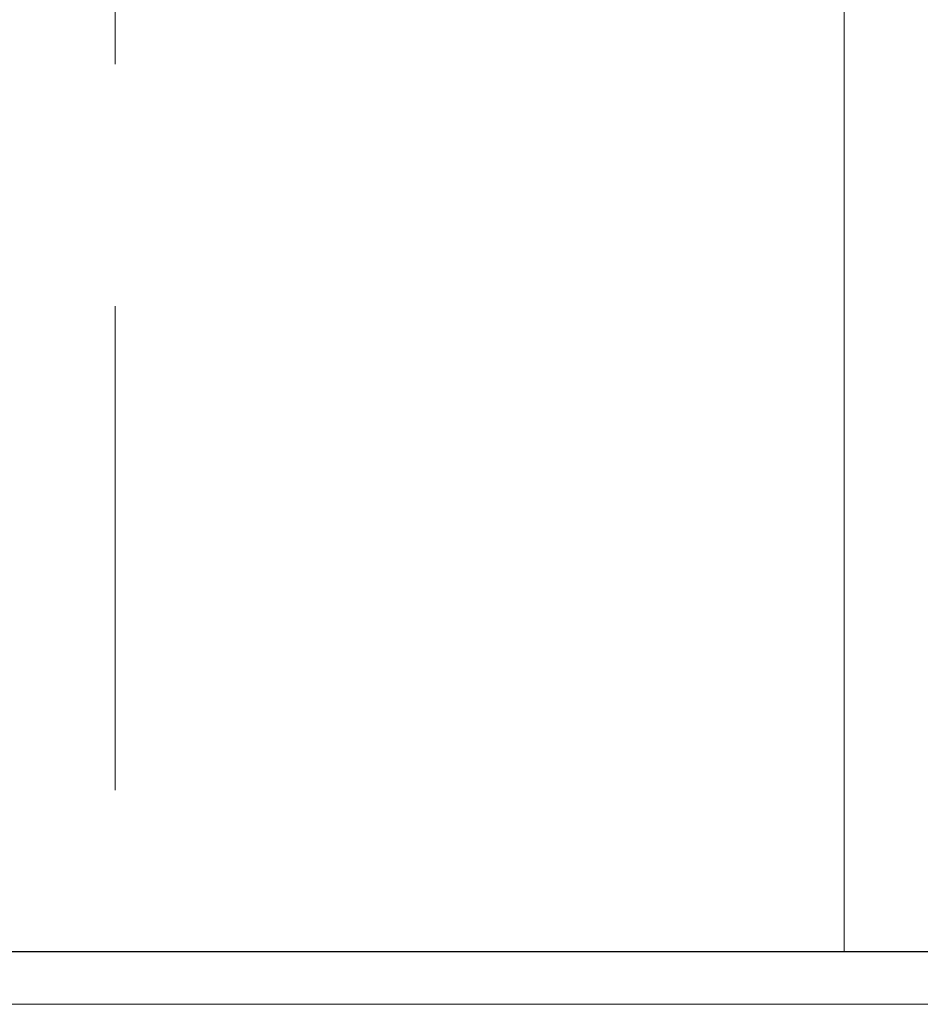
# Model space of a CAD drawing. Header units: millimetres. Extents: x 23192 to 177760, y -399809 to -79279.
# Tile 542 of 656: x 73406 to 73424, y -194641 to -194621. Entities that reach past the tile are written whole.
import ezdxf

# ---------------------------------------------------------------- set-up
doc = ezdxf.new("R2010")
doc.units = ezdxf.units.MM
doc.linetypes.add('DASHDOT', pattern=[25.4, 12.7, -6.35, 0, -6.35])
doc.linetypes.add('HIDDEN2', pattern=[4.7625, 3.175, -1.5875])
for name, color, linetype, lineweight in [('!! 0_ Istn-sciany', 3, 'Continuous', 30), ('!! 0_Osie', 1, 'DASHDOT', 13), ('!! 2 ZABUDOWA GK-MDF', 54, 'Continuous', 13), ('0-osie-liniA', 14, 'DASHDOT', 5)]:
    doc.layers.add(name, color=color, linetype=linetype, lineweight=lineweight)
doc.layers.add('!! 2_WYBURZENIA DO REMONTU', color=7, linetype='Continuous', lineweight=0, true_color=0x4d4d4d, plot=False)

# ---------------------------------------------------------------- blocks, each defined once
blk = doc.blocks.new('BLOK OSI')
at = {"layer": '0-osie-liniA', "ltscale": 5}
blk.add_lwpolyline([(48639.25763, -194702.0883), (55442.2848, -194702.0883)], dxfattribs=at)

msp = doc.modelspace()

# ---------------------------------------------------------------- linework, layer by layer
at = {"layer": '!! 0_ Istn-sciany'}
msp.add_lwpolyline([(73219.42327, -194639.5883), (73521.42327, -194639.5883)], dxfattribs=at)
at = {"layer": '!! 2 ZABUDOWA GK-MDF'}
msp.add_lwpolyline([(73422.42657, -194502.5883), (73422.42657, -194639.5883)], dxfattribs=at)
at = {"layer": '!! 2_WYBURZENIA DO REMONTU', "linetype": 'HIDDEN2', "ltscale": 3}
msp.add_lwpolyline([(73408.08994, -194512.5883), (73408.08994, -194639.5883)], dxfattribs=at)

# ---------------------------------------------------------------- block references
at = {"layer": '!! 0_Osie'}
msp.add_blockref('BLOK OSI', (22443.71185, 61.46017), dxfattribs=at)

doc.saveas('drawing.dxf')
